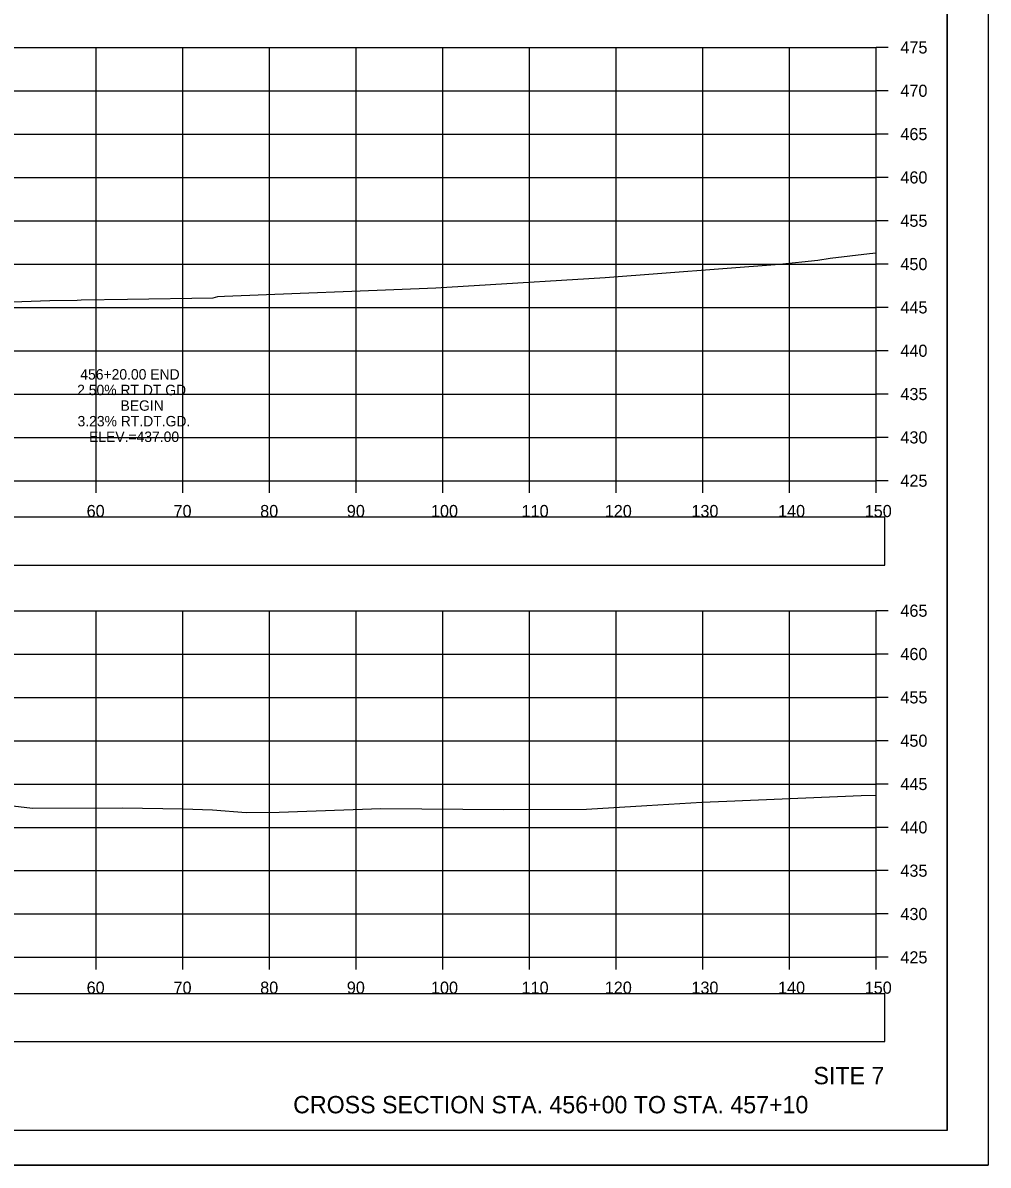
# Model space of a CAD drawing. Extents: x 1376273 to 1384221, y 378927 to 384592.
# Drawn here: x 1384109.4 to 1384220.8, y 379898.5 to 380030.3 of the extents above; entities that cross this region are included whole.
import ezdxf

# ---------------------------------------------------------------- set-up
doc = ezdxf.new("R2010")
doc.units = 0
for name, color, linetype in [('R_Axis', 7, 'Continuous'), ('R_Axis Annot', 7, 'Continuous'), ('R_Border', 7, 'Continuous'), ('R_Draft', 7, 'Continuous'), ('R_Exist Surface', 7, 'Continuous'), ('R_Grid', 7, 'Continuous'), ('R_No Plot', 7, 'Continuous'), ('R_Xsect Elev', 7, 'Continuous')]:
    doc.layers.add(name, color=color, linetype=linetype)

msp = doc.modelspace()

# ---------------------------------------------------------------- linework, layer by layer
at = {"layer": 'R_Axis'}
for p, q in [((1384207.91, 379977.48), (1384207.91, 380027.48)), ((1384209.31, 380027.48), (1384207.91, 380027.48)), ((1384209.31, 380022.48), (1384207.91, 380022.48)), ((1384209.31, 380017.48), (1384207.91, 380017.48)), ((1384209.31, 380012.48), (1384207.91, 380012.48)), ((1384209.31, 380007.48), (1384207.91, 380007.48)), ((1384209.31, 380002.48), (1384207.91, 380002.48)), ((1384209.31, 379997.48), (1384207.91, 379997.48)), ((1384209.31, 379992.48), (1384207.91, 379992.48)), ((1384209.31, 379987.48), (1384207.91, 379987.48)), ((1384209.31, 379982.48), (1384207.91, 379982.48)), ((1383907.91, 379977.48), (1384207.91, 379977.48)), ((1384117.91, 379976.08), (1384117.91, 379977.48)), ((1384127.91, 379976.08), (1384127.91, 379977.48)), ((1384137.91, 379976.08), (1384137.91, 379977.48)), ((1384147.91, 379976.08), (1384147.91, 379977.48)), ((1384157.91, 379976.08), (1384157.91, 379977.48)), ((1384167.91, 379976.08), (1384167.91, 379977.48)), ((1384177.91, 379976.08), (1384177.91, 379977.48)), ((1384187.91, 379976.08), (1384187.91, 379977.48)), ((1384197.91, 379976.08), (1384197.91, 379977.48)), ((1384207.91, 379976.08), (1384207.91, 379977.48)), ((1384209.31, 379977.48), (1384207.91, 379977.48)), ((1384207.91, 379922.48), (1384207.91, 379962.48)), ((1384209.31, 379962.48), (1384207.91, 379962.48)), ((1384209.31, 379957.48), (1384207.91, 379957.48)), ((1384209.31, 379952.48), (1384207.91, 379952.48)), ((1384209.31, 379947.48), (1384207.91, 379947.48)), ((1384209.31, 379942.48), (1384207.91, 379942.48)), ((1384209.31, 379937.48), (1384207.91, 379937.48)), ((1384209.31, 379932.48), (1384207.91, 379932.48)), ((1384209.31, 379927.48), (1384207.91, 379927.48)), ((1383907.91, 379922.48), (1384207.91, 379922.48)), ((1384117.91, 379921.08), (1384117.91, 379922.48)), ((1384127.91, 379921.08), (1384127.91, 379922.48)), ((1384137.91, 379921.08), (1384137.91, 379922.48)), ((1384147.91, 379921.08), (1384147.91, 379922.48)), ((1384157.91, 379921.08), (1384157.91, 379922.48)), ((1384167.91, 379921.08), (1384167.91, 379922.48)), ((1384177.91, 379921.08), (1384177.91, 379922.48)), ((1384187.91, 379921.08), (1384187.91, 379922.48)), ((1384197.91, 379921.08), (1384197.91, 379922.48)), ((1384207.91, 379921.08), (1384207.91, 379922.48)), ((1384209.31, 379922.48), (1384207.91, 379922.48))]:
    msp.add_line(p, q, dxfattribs=at)
at = {"layer": 'R_Axis Annot'}
for points in [[(1383907.13, 379967.75), (1384208.93, 379967.75), (1384208.93, 379973.27), (1383907.13, 379973.27)], [(1383907.13, 379912.75), (1384208.93, 379912.75), (1384208.93, 379918.27), (1383907.13, 379918.27)]]:
    msp.add_lwpolyline(points, close=True, dxfattribs=at)
at = {"layer": 'R_Border'}
for q in [(1384216.09, 380107.94), (1383899.91, 379902.48)]:
    msp.add_line((1384216.09, 379902.48), q, dxfattribs=at)
at = {"layer": 'R_Exist Surface'}
for points in [[(1384096.26, 379997.7), (1384112.54, 379998.29), (1384115.68, 379998.33), (1384116.15, 379998.36), (1384121.52, 379998.42), (1384131.39, 379998.6), (1384131.92, 379998.74), (1384132.7, 379998.79), (1384141.43, 379999.12), (1384147.39, 379999.37), (1384157.09, 379999.73), (1384163.42, 380000.11), (1384174.75, 380000.82), (1384176.62, 380000.93), (1384196.75, 380002.46), (1384201.19, 380002.93), (1384202.62, 380003.15), (1384207.13, 380003.69), (1384207.91, 380003.78)], [(1384105.61, 379940.27), (1384110.56, 379939.69), (1384120.93, 379939.73), (1384127.88, 379939.62), (1384131.3, 379939.51), (1384135.22, 379939.21), (1384139.02, 379939.22), (1384150.73, 379939.66), (1384164.95, 379939.54), (1384174.5, 379939.58), (1384181.44, 379940), (1384187.81, 379940.39), (1384190.69, 379940.51), (1384206.19, 379941.14), (1384207.91, 379941.21)]]:
    msp.add_lwpolyline(points, dxfattribs=at)
at = {"layer": 'R_Grid'}
for p, q in [((1383907.91, 380027.48), (1384207.91, 380027.48)), ((1384117.91, 379977.48), (1384117.91, 380027.48)), ((1384127.91, 379977.48), (1384127.91, 380027.48)), ((1384137.91, 379977.48), (1384137.91, 380027.48)), ((1384147.91, 379977.48), (1384147.91, 380027.48)), ((1384157.91, 379977.48), (1384157.91, 380027.48)), ((1384167.91, 379977.48), (1384167.91, 380027.48)), ((1384177.91, 379977.48), (1384177.91, 380027.48)), ((1384187.91, 379977.48), (1384187.91, 380027.48)), ((1384197.91, 379977.48), (1384197.91, 380027.48)), ((1384207.91, 379977.48), (1384207.91, 380027.48)), ((1383907.91, 380022.48), (1384207.91, 380022.48)), ((1383907.91, 380017.48), (1384207.91, 380017.48)), ((1383907.91, 380012.48), (1384207.91, 380012.48)), ((1383907.91, 380007.48), (1384207.91, 380007.48)), ((1383907.91, 380002.48), (1384207.91, 380002.48)), ((1383907.91, 379997.48), (1384207.91, 379997.48)), ((1383907.91, 379992.48), (1384207.91, 379992.48)), ((1383907.91, 379987.48), (1384207.91, 379987.48)), ((1383907.91, 379982.48), (1384207.91, 379982.48)), ((1383907.91, 379977.48), (1384207.91, 379977.48)), ((1383907.91, 379962.48), (1384207.91, 379962.48)), ((1384117.91, 379922.48), (1384117.91, 379962.48)), ((1384127.91, 379922.48), (1384127.91, 379962.48)), ((1384137.91, 379922.48), (1384137.91, 379962.48)), ((1384147.91, 379922.48), (1384147.91, 379962.48)), ((1384157.91, 379922.48), (1384157.91, 379962.48)), ((1384167.91, 379922.48), (1384167.91, 379962.48)), ((1384177.91, 379922.48), (1384177.91, 379962.48)), ((1384187.91, 379922.48), (1384187.91, 379962.48)), ((1384197.91, 379922.48), (1384197.91, 379962.48)), ((1384207.91, 379922.48), (1384207.91, 379962.48)), ((1383907.91, 379957.48), (1384207.91, 379957.48)), ((1383907.91, 379952.48), (1384207.91, 379952.48)), ((1383907.91, 379947.48), (1384207.91, 379947.48)), ((1383907.91, 379942.48), (1384207.91, 379942.48)), ((1383907.91, 379937.48), (1384207.91, 379937.48)), ((1383907.91, 379932.48), (1384207.91, 379932.48)), ((1383907.91, 379927.48), (1384207.91, 379927.48)), ((1383907.91, 379922.48), (1384207.91, 379922.48))]:
    msp.add_line(p, q, dxfattribs=at)
at = {"layer": 'R_No Plot'}
msp.add_line((1383887.51, 379898.5), (1384220.84, 379898.5), dxfattribs=at)
for points in [[(1383887.5, 380111.83), (1384220.84, 380111.83), (1384220.84, 379898.5), (1383887.5, 379898.5)], [(1384133.83, 380107.94), (1384133.83, 380098.06), (1384169.56, 380098.06), (1384169.56, 380095.14), (1384192.76, 380095.14), (1384192.76, 380070.81), (1384216.09, 380070.81), (1384216.09, 379902.48), (1383899.91, 379902.48), (1383899.91, 380107.94)]]:
    msp.add_lwpolyline(points, close=True, dxfattribs=at)

# ---------------------------------------------------------------- texts
at = {"layer": 'R_Axis Annot'}
for s, p in [('475', (1384210.71, 380026.78)), ('470', (1384210.71, 380021.78)), ('465', (1384210.71, 380016.78)), ('460', (1384210.71, 380011.78)), ('455', (1384210.71, 380006.78)), ('450', (1384210.71, 380001.78)), ('445', (1384210.71, 379996.78)), ('440', (1384210.71, 379991.78)), ('435', (1384210.71, 379986.78)), ('430', (1384210.71, 379981.78)), ('425', (1384210.71, 379976.78)), ('60', (1384116.79, 379973.28)), ('70', (1384126.82, 379973.28)), ('80', (1384136.82, 379973.28)), ('90', (1384146.82, 379973.28)), ('100', (1384156.53, 379973.28)), ('110', (1384166.99, 379973.28)), ('120', (1384176.59, 379973.28)), ('130', (1384186.59, 379973.28)), ('140', (1384196.59, 379973.28)), ('150', (1384206.59, 379973.28)), ('465', (1384210.71, 379961.78)), ('460', (1384210.71, 379956.78)), ('455', (1384210.71, 379951.78)), ('450', (1384210.71, 379946.78)), ('445', (1384210.71, 379941.78)), ('440', (1384210.71, 379936.78)), ('435', (1384210.71, 379931.78)), ('430', (1384210.71, 379926.78)), ('425', (1384210.71, 379921.78)), ('60', (1384116.79, 379918.28)), ('70', (1384126.82, 379918.28)), ('80', (1384136.82, 379918.28)), ('90', (1384146.82, 379918.28)), ('100', (1384156.53, 379918.28)), ('110', (1384166.99, 379918.28)), ('120', (1384176.59, 379918.28)), ('130', (1384186.59, 379918.28)), ('140', (1384196.59, 379918.28)), ('150', (1384206.59, 379918.28))]:
    msp.add_text(s, height=1.4, dxfattribs=at).set_placement(p)
at = {"layer": 'R_Draft'}
for s, p in [('SITE 7', (1384200.68, 379907.83)), ('CROSS SECTION STA. 456+00 TO STA. 457+10', (1384140.63, 379904.48))]:
    msp.add_text(s, height=2, dxfattribs=at).set_placement(p)
at = {"layer": 'R_Xsect Elev'}
for s, p in [('456+20.00 END', (1384116.06, 379989.15)), ('2.50% RT.DT.GD.', (1384115.7, 379987.35)), ('BEGIN', (1384120.7, 379985.55)), ('3.23% RT.DT.GD.', (1384115.74, 379983.75)), ('ELEV.=437.00', (1384117.07, 379981.95))]:
    msp.add_text(s, height=1.2, rotation=360, dxfattribs=at).set_placement(p)

doc.saveas('drawing.dxf')
